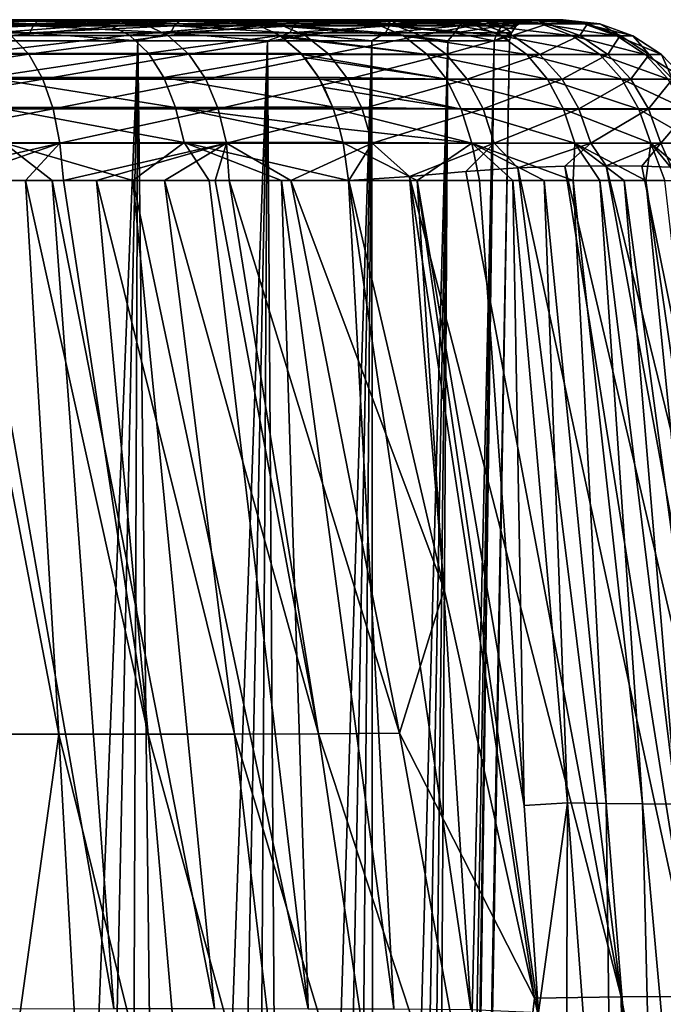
# Model space of a CAD drawing. Header units: metres. Extents: x -109 to 109, y -63 to 140.
# Tile 396 of 480: x 85 to 91, y 9 to 19. Entities that reach past the tile are written whole.
import ezdxf

# ---------------------------------------------------------------- set-up
doc = ezdxf.new("R2010")
doc.units = ezdxf.units.M
doc.layers.add('solid_502308_SW0001', color=7, linetype='CONTINUOUS')

msp = doc.modelspace()

# ---------------------------------------------------------------- linework, layer by layer
at = {"layer": 'solid_502308_SW0001'}
for points in [[(83.558853, 18.545866, -10.983794), (85.050163, 18.545866, -9.867415), (83.59375, 18.588329, -11.03809)], [(83.558853, 18.545866, 10.983794), (83.59375, 18.588329, 11.03809), (85.09243, 18.588329, 9.916192)], [(85.050163, 18.545866, 9.867415), (83.558853, 18.545866, 10.983794), (85.09243, 18.588329, 9.916192)], [(83.59375, 18.588329, -11.03809), (85.09243, 18.588329, -9.916192), (84.737038, 18.603163, -10.31022)], [(85.09243, 18.588329, 9.916192), (83.59375, 18.588329, 11.03809), (84.737007, 18.603163, 10.310246)], [(85.050163, 18.545866, -9.867415), (85.09243, 18.588329, -9.916192), (83.59375, 18.588329, -11.03809)], [(84.182388, 18.561054, 11.523289), (85.744873, 18.562653, 10.311937), (84.679695, 18.603163, 10.741455)], [(84.354988, 18.456936, 11.767068), (85.744873, 18.562653, 10.311937), (84.182388, 18.561054, 11.523289)], [(84.354988, 18.456936, 11.767068), (85.951355, 18.458584, 10.527756), (85.744873, 18.562653, 10.311937)], [(84.737038, 18.603163, -10.31022), (85.17572, 18.603163, -10.343329), (84.395424, 18.603163, -10.948878)], [(84.655678, 18.564808, -11.171047), (84.395424, 18.603163, -10.948878), (85.17572, 18.603163, -10.343329)], [(86.086281, 18.564804, -9.970147), (84.655678, 18.564808, -11.171047), (85.17572, 18.603163, -10.343329)], [(84.843178, 18.454531, -11.42646), (84.655678, 18.564808, -11.171047), (86.086281, 18.564804, -9.970147)], [(84.737007, 18.603163, 10.310246), (84.679695, 18.603163, 10.741455), (85.457405, 18.603163, 10.102141)], [(85.744873, 18.562653, 10.311937), (85.457405, 18.603163, 10.102141), (84.679695, 18.603163, 10.741455)], [(84.737007, 18.603163, 10.310246), (85.457405, 18.603163, 10.102141), (86.180878, 18.603163, 9.41129)], [(86.183815, 18.603163, 8.965125), (84.737007, 18.603163, 10.310246), (86.180878, 18.603163, 9.41129)], [(85.09243, 18.588329, 9.916192), (84.737007, 18.603163, 10.310246), (86.183815, 18.603163, 8.965125)], [(84.737038, 18.603163, -10.31022), (86.183846, 18.603163, -8.965094), (85.17572, 18.603163, -10.343329)], [(85.09243, 18.588329, -9.916192), (86.183846, 18.603163, -8.965094), (84.737038, 18.603163, -10.31022)], [(86.307121, 18.454521, -10.197602), (84.843178, 18.454531, -11.42646), (86.086281, 18.564804, -9.970147)], [(85.050163, 18.545866, -9.867415), (86.367416, 18.545866, -8.550164), (85.09243, 18.588329, -9.916192)], [(85.050163, 18.545866, 9.867415), (85.09243, 18.588329, 9.916192), (86.416191, 18.588329, 8.592429)], [(86.367416, 18.545866, 8.550164), (85.050163, 18.545866, 9.867415), (86.416191, 18.588329, 8.592429)], [(85.09243, 18.588329, -9.916192), (86.416191, 18.588329, -8.592429), (86.183846, 18.603163, -8.965094)], [(86.416191, 18.588329, 8.592429), (85.09243, 18.588329, 9.916192), (86.183815, 18.603163, 8.965125)], [(86.367416, 18.545866, -8.550164), (86.416191, 18.588329, -8.592429), (85.09243, 18.588329, -9.916192)], [(86.183846, 18.603163, -8.965094), (85.907043, 18.603163, -9.680584), (85.17572, 18.603163, -10.343329)], [(86.086281, 18.564804, -9.970147), (85.17572, 18.603163, -10.343329), (85.907043, 18.603163, -9.680584)], [(85.744873, 18.562653, 10.311937), (86.180878, 18.603163, 9.41129), (85.457405, 18.603163, 10.102141)], [(85.744873, 18.562653, 10.311937), (87.119049, 18.564335, 8.890567), (86.180878, 18.603163, 9.41129)], [(85.951355, 18.458584, 10.527756), (87.119049, 18.564335, 8.890567), (85.744873, 18.562653, 10.311937)], [(86.183846, 18.603163, -8.965094), (86.589935, 18.603163, -8.960347), (85.907043, 18.603163, -9.680584)], [(86.086281, 18.564804, -9.970147), (85.907043, 18.603163, -9.680584), (86.589935, 18.603163, -8.960347)], [(85.951355, 18.458584, 10.527756), (87.133057, 18.560034, 8.901493), (87.119049, 18.564335, 8.890567)], [(85.951355, 18.458584, 10.527756), (87.352982, 18.455996, 9.071978), (87.133057, 18.560034, 8.901493)], [(87.338181, 18.564795, -8.581038), (86.086281, 18.564804, -9.970147), (86.589935, 18.603163, -8.960347)], [(86.307121, 18.454521, -10.197602), (86.086281, 18.564804, -9.970147), (87.338181, 18.564795, -8.581038)], [(86.183815, 18.603163, 8.965125), (86.180878, 18.603163, 9.41129), (86.846107, 18.603163, 8.675233)], [(87.119049, 18.564335, 8.890567), (86.846107, 18.603163, 8.675233), (86.180878, 18.603163, 9.41129)], [(87.412827, 18.603163, 7.420253), (86.183815, 18.603163, 8.965125), (86.846107, 18.603163, 8.675233)], [(86.416191, 18.588329, 8.592429), (86.183815, 18.603163, 8.965125), (87.412827, 18.603163, 7.420253)], [(86.183846, 18.603163, -8.965094), (87.412849, 18.603163, -7.420221), (86.589935, 18.603163, -8.960347)], [(86.416191, 18.588329, -8.592429), (87.412849, 18.603163, -7.420221), (86.183846, 18.603163, -8.965094)], [(87.58786, 18.4545, -8.776513), (86.307121, 18.454521, -10.197602), (87.338181, 18.564795, -8.581038)], [(86.367416, 18.545866, -8.550164), (87.483795, 18.545866, -7.058856), (86.416191, 18.588329, -8.592429)], [(86.367416, 18.545866, 8.550164), (86.416191, 18.588329, 8.592429), (87.538086, 18.588329, 7.09375)], [(87.483795, 18.545866, 7.058856), (86.367416, 18.545866, 8.550164), (87.538086, 18.588329, 7.09375)], [(86.416191, 18.588329, -8.592429), (87.538086, 18.588329, -7.09375), (87.412849, 18.603163, -7.420221)], [(87.538086, 18.588329, 7.09375), (86.416191, 18.588329, 8.592429), (87.412827, 18.603163, 7.420253)], [(87.483795, 18.545866, -7.058856), (87.538086, 18.588329, -7.09375), (86.416191, 18.588329, -8.592429)], [(87.412849, 18.603163, -7.420221), (87.224533, 18.603163, -8.182037), (86.589935, 18.603163, -8.960347)], [(87.338181, 18.564795, -8.581038), (86.589935, 18.603163, -8.960347), (87.224533, 18.603163, -8.182037)], [(87.412827, 18.603163, 7.420253), (86.846107, 18.603163, 8.675233), (87.450539, 18.603163, 7.894158)], [(88.247765, 18.564447, 7.322363), (87.450539, 18.603163, 7.894158), (86.846107, 18.603163, 8.675233)], [(88.247765, 18.564447, 7.322363), (86.846107, 18.603163, 8.675233), (87.119049, 18.564335, 8.890567)], [(88.506477, 18.453787, 7.478854), (88.247765, 18.564447, 7.322363), (87.119049, 18.564335, 8.890567)], [(88.506477, 18.453787, 7.478854), (87.119049, 18.564335, 8.890567), (87.133057, 18.560034, 8.901493)], [(88.506477, 18.453787, 7.478854), (87.133057, 18.560034, 8.901493), (87.352982, 18.455996, 9.071978)], [(87.412849, 18.603163, -7.420221), (87.808693, 18.603163, -7.345631), (87.224533, 18.603163, -8.182037)], [(87.338181, 18.564795, -8.581038), (87.224533, 18.603163, -8.182037), (87.808693, 18.603163, -7.345631)], [(88.392693, 18.564774, -7.032889), (87.338181, 18.564795, -8.581038), (87.808693, 18.603163, -7.345631)], [(87.58786, 18.4545, -8.776513), (87.338181, 18.564795, -8.581038), (88.392693, 18.564774, -7.032889)], [(87.412827, 18.603163, 7.420253), (87.450539, 18.603163, 7.894158), (88.004318, 18.603163, 7.057819)], [(88.397652, 18.603163, 5.709255), (87.412827, 18.603163, 7.420253), (88.004318, 18.603163, 7.057819)], [(87.538086, 18.588329, 7.09375), (87.412827, 18.603163, 7.420253), (88.397652, 18.603163, 5.709255)], [(87.412849, 18.603163, -7.420221), (88.397675, 18.603163, -5.709219), (87.808693, 18.603163, -7.345631)], [(87.538086, 18.588329, -7.09375), (88.397675, 18.603163, -5.709219), (87.412849, 18.603163, -7.420221)], [(88.247765, 18.564447, 7.322363), (88.004318, 18.603163, 7.057819), (87.450539, 18.603163, 7.894158)], [(87.483795, 18.545866, -7.058856), (88.376572, 18.545866, -5.42385), (87.538086, 18.588329, -7.09375)], [(87.483795, 18.545866, 7.058856), (87.538086, 18.588329, 7.09375), (88.43528, 18.588329, 5.450661)], [(88.376572, 18.545866, 5.42385), (87.483795, 18.545866, 7.058856), (88.43528, 18.588329, 5.450661)], [(87.538086, 18.588329, -7.09375), (88.43528, 18.588329, -5.450661), (88.397675, 18.603163, -5.709219)], [(88.43528, 18.588329, 5.450661), (87.538086, 18.588329, 7.09375), (88.397652, 18.603163, 5.709255)], [(88.376572, 18.545866, -5.42385), (88.43528, 18.588329, -5.450661), (87.538086, 18.588329, -7.09375)], [(88.665047, 18.454456, -7.192384), (87.58786, 18.4545, -8.776513), (88.392693, 18.564774, -7.032889)], [(88.397675, 18.603163, -5.709219), (88.334648, 18.603163, -6.458808), (87.808693, 18.603163, -7.345631)], [(88.392693, 18.564774, -7.032889), (87.808693, 18.603163, -7.345631), (88.334648, 18.603163, -6.458808)], [(88.397652, 18.603163, 5.709255), (88.004318, 18.603163, 7.057819), (88.499802, 18.603163, 6.172574)], [(89.140121, 18.564455, 5.629691), (88.499802, 18.603163, 6.172574), (88.004318, 18.603163, 7.057819)], [(88.247765, 18.564447, 7.322363), (89.140121, 18.564455, 5.629691), (88.004318, 18.603163, 7.057819)], [(89.417999, 18.453804, 5.753371), (89.140121, 18.564455, 5.629691), (88.247765, 18.564447, 7.322363)], [(88.506477, 18.453787, 7.478854), (89.417999, 18.453804, 5.753371), (88.247765, 18.564447, 7.322363)], [(88.791931, 18.603163, -4.801822), (88.794121, 18.603163, -5.53425), (88.334648, 18.603163, -6.458808)], [(88.392693, 18.564774, -7.032889), (88.334648, 18.603163, -6.458808), (88.794121, 18.603163, -5.53425)], [(88.397675, 18.603163, -5.709219), (88.791931, 18.603163, -4.801822), (88.334648, 18.603163, -6.458808)], [(88.376572, 18.545866, -5.42385), (89.02758, 18.545866, -3.67843), (88.43528, 18.588329, -5.450661)], [(88.376572, 18.545866, 5.42385), (88.43528, 18.588329, 5.450661), (89.089508, 18.588329, 3.696614)], [(89.02758, 18.545866, 3.67843), (88.376572, 18.545866, 5.42385), (89.089508, 18.588329, 3.696614)], [(89.23484, 18.564743, -5.357262), (88.392693, 18.564774, -7.032889), (88.794121, 18.603163, -5.53425)], [(88.665047, 18.454456, -7.192384), (88.392693, 18.564774, -7.032889), (89.23484, 18.564743, -5.357262)], [(88.791916, 18.603163, 4.801859), (88.397652, 18.603163, 5.709255), (88.499802, 18.603163, 6.172574)], [(88.43528, 18.588329, 5.450661), (88.397652, 18.603163, 5.709255), (88.791916, 18.603163, 4.801859)], [(88.43528, 18.588329, -5.450661), (88.791931, 18.603163, -4.801822), (88.397675, 18.603163, -5.709219)], [(88.43528, 18.588329, -5.450661), (89.089508, 18.588329, -3.696614), (88.791931, 18.603163, -4.801822)], [(88.43528, 18.588329, 5.450661), (88.791916, 18.603163, 4.801859), (89.117119, 18.603163, 3.867461)], [(89.089508, 18.588329, 3.696614), (88.43528, 18.588329, 5.450661), (89.117119, 18.603163, 3.867461)], [(89.02758, 18.545866, -3.67843), (89.089508, 18.588329, -3.696614), (88.43528, 18.588329, -5.450661)], [(88.791916, 18.603163, 4.801859), (88.499802, 18.603163, 6.172574), (88.930557, 18.603163, 5.246435)], [(89.140121, 18.564455, 5.629691), (88.930557, 18.603163, 5.246435), (88.499802, 18.603163, 6.172574)], [(89.523956, 18.454391, -5.477617), (88.665047, 18.454456, -7.192384), (89.23484, 18.564743, -5.357262)], [(89.117119, 18.603163, 3.867461), (88.791916, 18.603163, 4.801859), (88.930557, 18.603163, 5.246435)], [(88.791931, 18.603163, -4.801822), (89.117134, 18.603163, -3.867424), (88.794121, 18.603163, -5.53425)], [(89.089508, 18.588329, -3.696614), (89.117134, 18.603163, -3.867424), (88.791931, 18.603163, -4.801822)], [(89.117134, 18.603163, -3.867424), (89.181892, 18.603163, -4.583719), (88.794121, 18.603163, -5.53425)], [(89.23484, 18.564743, -5.357262), (88.794121, 18.603163, -5.53425), (89.181892, 18.603163, -4.583719)], [(89.117119, 18.603163, 3.867461), (88.930557, 18.603163, 5.246435), (89.291962, 18.603163, 4.288636)], [(89.790001, 18.564478, 3.844122), (89.291962, 18.603163, 4.288636), (88.930557, 18.603163, 5.246435)], [(89.140121, 18.564455, 5.629691), (89.790001, 18.564478, 3.844122), (88.930557, 18.603163, 5.246435)], [(89.02758, 18.545866, -3.67843), (89.423569, 18.545866, -1.858128), (89.089508, 18.588329, -3.696614)], [(89.02758, 18.545866, 3.67843), (89.089508, 18.588329, 3.696614), (89.48745, 18.588329, 1.867313)], [(89.423569, 18.545866, 1.858128), (89.02758, 18.545866, 3.67843), (89.48745, 18.588329, 1.867313)], [(89.089508, 18.588329, -3.696614), (89.552414, 18.603163, -1.945415), (89.117134, 18.603163, -3.867424)], [(89.089508, 18.588329, -3.696614), (89.48745, 18.588329, -1.867313), (89.552414, 18.603163, -1.945415)], [(89.089508, 18.588329, 3.696614), (89.117119, 18.603163, 3.867461), (89.552414, 18.603163, 1.945441)], [(89.48745, 18.588329, 1.867313), (89.089508, 18.588329, 3.696614), (89.552414, 18.603163, 1.945441)], [(89.423569, 18.545866, -1.858128), (89.48745, 18.588329, -1.867313), (89.089508, 18.588329, -3.696614)], [(89.552414, 18.603163, 1.945441), (89.117119, 18.603163, 3.867461), (89.291962, 18.603163, 4.288636)], [(89.117134, 18.603163, -3.867424), (89.552414, 18.603163, -1.945415), (89.181892, 18.603163, -4.583719)], [(90.083572, 18.453852, 3.931057), (89.790001, 18.564478, 3.844122), (89.140121, 18.564455, 5.629691)], [(89.417999, 18.453804, 5.753371), (90.083572, 18.453852, 3.931057), (89.140121, 18.564455, 5.629691)], [(89.552414, 18.603163, -1.945415), (89.495567, 18.603163, -3.615702), (89.181892, 18.603163, -4.583719)], [(89.23484, 18.564743, -5.357262), (89.181892, 18.603163, -4.583719), (89.495567, 18.603163, -3.615702)], [(89.849709, 18.564703, -3.585432), (89.23484, 18.564743, -5.357262), (89.495567, 18.603163, -3.615702)], [(89.523956, 18.454391, -5.477617), (89.23484, 18.564743, -5.357262), (89.849709, 18.564703, -3.585432)], [(89.552414, 18.603163, 1.945441), (89.291962, 18.603163, 4.288636), (89.580772, 18.603163, 3.30914)], [(89.790001, 18.564478, 3.844122), (89.580772, 18.603163, 3.30914), (89.291962, 18.603163, 4.288636)], [(89.423569, 18.545866, 1.858128), (89.621002, 18.588329, 0), (89.556465, 18.545866, 0)], [(89.423569, 18.545866, 1.858128), (89.48745, 18.588329, 1.867313), (89.621002, 18.588329, 0)], [(89.423569, 18.545866, -1.858128), (89.556465, 18.545866, 0), (89.48745, 18.588329, -1.867313)], [(89.48745, 18.588329, 1.867313), (89.552414, 18.603163, 1.945441), (89.696587, 18.603163)], [(89.48745, 18.588329, 1.867313), (89.696587, 18.603163), (89.621002, 18.588329, 0)], [(89.48745, 18.588329, -1.867313), (89.621002, 18.588329, 0), (89.552414, 18.603163, -1.945415)], [(89.556465, 18.545866, 0), (89.621002, 18.588329, 0), (89.48745, 18.588329, -1.867313)], [(89.696587, 18.603163), (89.733963, 18.603163, -2.637709), (89.495567, 18.603163, -3.615702)], [(89.849709, 18.564703, -3.585432), (89.495567, 18.603163, -3.615702), (89.733963, 18.603163, -2.637709)], [(89.552414, 18.603163, -1.945415), (89.696587, 18.603163), (89.495567, 18.603163, -3.615702)], [(90.1502, 18.454309, -3.664514), (89.523956, 18.454391, -5.477617), (89.849709, 18.564703, -3.585432)], [(89.552414, 18.603163, 1.945441), (89.580772, 18.603163, 3.30914), (89.696587, 18.603163)], [(89.621002, 18.588329, 0), (89.696587, 18.603163), (89.552414, 18.603163, -1.945415)], [(89.696587, 18.603163), (89.580772, 18.603163, 3.30914), (89.794876, 18.603163, 2.317234)], [(90.191895, 18.564537, 1.998357), (89.794876, 18.603163, 2.317234), (89.580772, 18.603163, 3.30914)], [(89.790001, 18.564478, 3.844122), (90.191895, 18.564537, 1.998357), (89.580772, 18.603163, 3.30914)], [(89.696587, 18.603163), (89.794876, 18.603163, 2.317234), (89.733963, 18.603163, -2.637709)], [(89.794876, 18.603163, 2.317234), (89.896683, 18.603163, -1.654814), (89.733963, 18.603163, -2.637709)], [(90.221909, 18.564655, -1.748167), (89.733963, 18.603163, -2.637709), (89.896683, 18.603163, -1.654814)], [(90.221909, 18.564655, -1.748167), (89.849709, 18.564703, -3.585432), (89.733963, 18.603163, -2.637709)], [(90.496178, 18.453974, 2.045642), (90.191895, 18.564537, 1.998357), (89.790001, 18.564478, 3.844122)], [(90.083572, 18.453852, 3.931057), (90.496178, 18.453974, 2.045642), (89.790001, 18.564478, 3.844122)], [(89.794876, 18.603163, 2.317234), (89.933327, 18.603163, 1.319845), (89.896683, 18.603163, -1.654814)], [(90.191895, 18.564537, 1.998357), (89.933327, 18.603163, 1.319845), (89.794876, 18.603163, 2.317234)], [(90.1502, 18.454309, -3.664514), (89.849709, 18.564703, -3.585432), (90.221909, 18.564655, -1.748167)], [(89.933327, 18.603163, 1.319845), (89.98394, 18.603163, -0.668313), (89.896683, 18.603163, -1.654814)], [(90.221909, 18.564655, -1.748167), (89.896683, 18.603163, -1.654814), (89.98394, 18.603163, -0.668313)], [(89.933327, 18.603163, 1.319845), (89.996109, 18.603163, 0.323094), (89.98394, 18.603163, -0.668313)], [(90.337219, 18.5646, 0.123678), (89.996109, 18.603163, 0.323094), (89.933327, 18.603163, 1.319845)], [(90.191895, 18.564537, 1.998357), (90.337219, 18.5646, 0.123678), (89.933327, 18.603163, 1.319845)], [(90.337219, 18.5646, 0.123678), (89.98394, 18.603163, -0.668313), (89.996109, 18.603163, 0.323094)], [(90.337219, 18.5646, 0.123678), (90.221909, 18.564655, -1.748167), (89.98394, 18.603163, -0.668313)], [(90.528778, 18.454212, -1.784873), (90.1502, 18.454309, -3.664514), (90.221909, 18.564655, -1.748167)], [(90.645737, 18.454102, 0.129423), (90.337219, 18.5646, 0.123678), (90.191895, 18.564537, 1.998357)], [(90.496178, 18.453974, 2.045642), (90.645737, 18.454102, 0.129423), (90.191895, 18.564537, 1.998357)], [(90.528778, 18.454212, -1.784873), (90.221909, 18.564655, -1.748167), (90.337219, 18.5646, 0.123678)], [(90.645737, 18.454102, 0.129423), (90.528778, 18.454212, -1.784873), (90.337219, 18.5646, 0.123678)], [(83.535271, 18.482111, -10.947089), (85.021591, 18.482111, -9.83444), (83.558853, 18.545866, -10.983794)], [(83.535271, 18.482111, 10.947089), (83.558853, 18.545866, 10.983794), (85.050163, 18.545866, 9.867415)], [(85.021591, 18.482111, 9.83444), (83.535271, 18.482111, 10.947089), (85.050163, 18.545866, 9.867415)], [(85.021591, 18.482111, 9.83444), (84.603256, 18.406652, 10.161165), (83.535271, 18.482111, 10.947089)], [(83.535271, 18.482111, -10.947089), (84.603256, 18.406652, -10.161165), (85.021591, 18.482111, -9.83444)], [(85.021591, 18.482111, -9.83444), (85.050163, 18.545866, -9.867415), (83.558853, 18.545866, -10.983794)], [(84.501114, 18.288982, 11.973468), (85.951355, 18.458584, 10.527756), (84.354988, 18.456936, 11.767068)], [(84.501114, 18.288982, 11.973468), (86.126228, 18.290661, 10.710509), (85.951355, 18.458584, 10.527756)], [(85.021591, 18.482111, 9.83444), (86.027199, 18.406652, 8.839946), (84.603256, 18.406652, 10.161165)], [(85.021591, 18.482111, -9.83444), (84.603256, 18.406652, -10.161165), (86.027199, 18.406652, -8.839946)], [(85.021591, 18.482111, -9.83444), (86.334442, 18.482111, -8.521591), (85.050163, 18.545866, -9.867415)], [(85.021591, 18.482111, 9.83444), (85.050163, 18.545866, 9.867415), (86.367416, 18.545866, 8.550164)], [(86.334442, 18.482111, 8.521591), (85.021591, 18.482111, 9.83444), (86.367416, 18.545866, 8.550164)], [(86.334442, 18.482111, 8.521591), (86.027199, 18.406652, 8.839946), (85.021591, 18.482111, 9.83444)], [(85.021591, 18.482111, -9.83444), (86.027199, 18.406652, -8.839946), (86.334442, 18.482111, -8.521591)], [(86.334442, 18.482111, -8.521591), (86.367416, 18.545866, -8.550164), (85.050163, 18.545866, -9.867415)], [(86.126228, 18.290661, 10.710509), (87.352982, 18.455996, 9.071978), (85.951355, 18.458584, 10.527756)], [(86.334442, 18.482111, 8.521591), (87.238312, 18.406652, 7.321256), (86.027199, 18.406652, 8.839946)], [(86.334442, 18.482111, -8.521591), (86.027199, 18.406652, -8.839946), (87.238312, 18.406652, -7.321256)], [(86.126228, 18.290661, 10.710509), (87.550247, 18.287933, 9.22471), (87.352982, 18.455996, 9.071978)], [(86.334442, 18.482111, -8.521591), (87.44709, 18.482111, -7.035267), (86.367416, 18.545866, -8.550164)], [(86.334442, 18.482111, 8.521591), (86.367416, 18.545866, 8.550164), (87.483795, 18.545866, 7.058856)], [(87.44709, 18.482111, 7.035267), (86.334442, 18.482111, 8.521591), (87.483795, 18.545866, 7.058856)], [(87.44709, 18.482111, 7.035267), (87.238312, 18.406652, 7.321256), (86.334442, 18.482111, 8.521591)], [(86.334442, 18.482111, -8.521591), (87.238312, 18.406652, -7.321256), (87.44709, 18.482111, -7.035267)], [(87.44709, 18.482111, -7.035267), (87.483795, 18.545866, -7.058856), (86.367416, 18.545866, -8.550164)], [(87.44709, 18.482111, 7.035267), (88.209549, 18.406652, 5.639021), (87.238312, 18.406652, 7.321256)], [(87.44709, 18.482111, -7.035267), (87.238312, 18.406652, -7.321256), (88.209549, 18.406652, -5.639021)], [(87.550247, 18.287933, 9.22471), (87.375, 18.441271, 9.088984), (87.352982, 18.455996, 9.071978)], [(88.727371, 18.279165, 7.611951), (87.352982, 18.455996, 9.071978), (87.375, 18.441271, 9.088984)], [(88.727371, 18.279165, 7.611951), (88.506477, 18.453787, 7.478854), (87.352982, 18.455996, 9.071978)], [(87.44709, 18.482111, -7.035267), (88.336884, 18.482111, -5.405725), (87.483795, 18.545866, -7.058856)], [(87.44709, 18.482111, 7.035267), (87.483795, 18.545866, 7.058856), (88.376572, 18.545866, 5.42385)], [(88.336884, 18.482111, 5.405725), (87.44709, 18.482111, 7.035267), (88.376572, 18.545866, 5.42385)], [(88.336884, 18.482111, 5.405725), (88.209549, 18.406652, 5.639021), (87.44709, 18.482111, 7.035267)], [(87.44709, 18.482111, -7.035267), (88.209549, 18.406652, -5.639021), (88.336884, 18.482111, -5.405725)], [(88.336884, 18.482111, -5.405725), (88.376572, 18.545866, -5.42385), (87.483795, 18.545866, -7.058856)], [(88.336884, 18.482111, 5.405725), (88.919212, 18.406652, 3.830821), (88.209549, 18.406652, 5.639021)], [(88.336884, 18.482111, -5.405725), (88.209549, 18.406652, -5.639021), (88.919212, 18.406652, -3.830821)], [(88.336884, 18.482111, -5.405725), (88.985718, 18.482111, -3.666138), (88.376572, 18.545866, -5.42385)], [(88.336884, 18.482111, 5.405725), (88.376572, 18.545866, 5.42385), (89.02758, 18.545866, 3.67843)], [(88.985718, 18.482111, 3.666138), (88.336884, 18.482111, 5.405725), (89.02758, 18.545866, 3.67843)], [(88.985718, 18.482111, 3.666138), (88.919212, 18.406652, 3.830821), (88.336884, 18.482111, 5.405725)], [(88.336884, 18.482111, -5.405725), (88.919212, 18.406652, -3.830821), (88.985718, 18.482111, -3.666138)], [(88.985718, 18.482111, -3.666138), (89.02758, 18.545866, -3.67843), (88.376572, 18.545866, -5.42385)], [(88.985718, 18.482111, 3.666138), (89.351456, 18.406652, 1.937045), (88.919212, 18.406652, 3.830821)], [(88.985718, 18.482111, -3.666138), (88.919212, 18.406652, -3.830821), (89.351456, 18.406652, -1.937045)], [(88.985718, 18.482111, -3.666138), (89.380379, 18.482111, -1.851919), (89.02758, 18.545866, -3.67843)], [(88.985718, 18.482111, 3.666138), (89.02758, 18.545866, 3.67843), (89.423569, 18.545866, 1.858128)], [(89.380379, 18.482111, 1.851919), (88.985718, 18.482111, 3.666138), (89.423569, 18.545866, 1.858128)], [(89.380379, 18.482111, 1.851919), (89.351456, 18.406652, 1.937045), (88.985718, 18.482111, 3.666138)], [(88.985718, 18.482111, -3.666138), (89.351456, 18.406652, -1.937045), (89.380379, 18.482111, -1.851919)], [(89.380379, 18.482111, -1.851919), (89.423569, 18.545866, -1.858128), (89.02758, 18.545866, -3.67843)], [(89.512833, 18.482111, 0), (89.49662, 18.406652), (89.351456, 18.406652, 1.937045)], [(89.380379, 18.482111, -1.851919), (89.351456, 18.406652, -1.937045), (89.49662, 18.406652)], [(89.380379, 18.482111, 1.851919), (89.512833, 18.482111, 0), (89.351456, 18.406652, 1.937045)], [(89.380379, 18.482111, 1.851919), (89.556465, 18.545866, 0), (89.512833, 18.482111, 0)], [(89.380379, 18.482111, 1.851919), (89.423569, 18.545866, 1.858128), (89.556465, 18.545866, 0)], [(89.380379, 18.482111, -1.851919), (89.512833, 18.482111, 0), (89.423569, 18.545866, -1.858128)], [(89.380379, 18.482111, -1.851919), (89.49662, 18.406652), (89.512833, 18.482111, 0)], [(89.512833, 18.482111, 0), (89.556465, 18.545866, 0), (89.423569, 18.545866, -1.858128)], [(85.010025, 18.28023, -11.652869), (83.35807, 18.280243, -12.689039), (84.843178, 18.454531, -11.42646)], [(84.511658, -19.434383, 9.380445), (84.603256, 18.406652, 10.161165), (86.027199, 18.406652, 8.839946)], [(85.222939, -19.434383, 8.72294), (84.511658, -19.434383, 9.380445), (86.027199, 18.406652, 8.839946)], [(84.511658, -19.434383, -9.380445), (85.222939, -19.434383, -8.72294), (84.603256, 18.406652, -10.161165)], [(85.222939, -19.434383, -8.72294), (86.027199, 18.406652, -8.839946), (84.603256, 18.406652, -10.161165)], [(85.010025, 18.28023, -11.652869), (84.843178, 18.454531, -11.42646), (86.307121, 18.454521, -10.197602)], [(86.503105, 18.280216, -10.399634), (85.010025, 18.28023, -11.652869), (86.307121, 18.454521, -10.197602)], [(85.880447, -19.434383, 8.011657), (85.222939, -19.434383, 8.72294), (86.027199, 18.406652, 8.839946)], [(85.222939, -19.434383, -8.72294), (85.880447, -19.434383, -8.011657), (86.027199, 18.406652, -8.839946)], [(85.880447, -19.434383, 8.011657), (86.027199, 18.406652, 8.839946), (87.238312, 18.406652, 7.321256)], [(86.480118, -19.434383, 7.250978), (85.880447, -19.434383, 8.011657), (87.238312, 18.406652, 7.321256)], [(85.880447, -19.434383, -8.011657), (86.480118, -19.434383, -7.250978), (86.027199, 18.406652, -8.839946)], [(86.480118, -19.434383, -7.250978), (87.238312, 18.406652, -7.321256), (86.027199, 18.406652, -8.839946)], [(86.503105, 18.280216, -10.399634), (86.307121, 18.454521, -10.197602), (87.58786, 18.4545, -8.776513)], [(87.018257, -19.434383, 6.445595), (86.480118, -19.434383, 7.250978), (87.238312, 18.406652, 7.321256)], [(86.480118, -19.434383, -7.250978), (87.018257, -19.434383, -6.445595), (87.238312, 18.406652, -7.321256)], [(87.808914, 18.280188, -8.950575), (86.503105, 18.280216, -10.399634), (87.58786, 18.4545, -8.776513)], [(87.018257, -19.434383, 6.445595), (87.238312, 18.406652, 7.321256), (88.209549, 18.406652, 5.639021)], [(87.491547, -19.434383, 5.600472), (87.018257, -19.434383, 6.445595), (88.209549, 18.406652, 5.639021)], [(87.018257, -19.434383, -6.445595), (87.491547, -19.434383, -5.600472), (87.238312, 18.406652, -7.321256)], [(87.491547, -19.434383, -5.600472), (88.209549, 18.406652, -5.639021), (87.238312, 18.406652, -7.321256)], [(88.727371, 18.279165, 7.611951), (87.375, 18.441271, 9.088984), (87.550247, 18.287933, 9.22471)], [(87.897072, -19.434383, 4.720821), (87.491547, -19.434383, 5.600472), (88.209549, 18.406652, 5.639021)], [(87.491547, -19.434383, -5.600472), (87.897072, -19.434383, -4.720821), (88.209549, 18.406652, -5.639021)], [(87.808914, 18.280188, -8.950575), (87.58786, 18.4545, -8.776513), (88.665047, 18.454456, -7.192384)], [(88.905472, 18.280127, -7.33485), (87.808914, 18.280188, -8.950575), (88.665047, 18.454456, -7.192384)], [(87.897072, -19.434383, 4.720821), (88.209549, 18.406652, 5.639021), (88.919212, 18.406652, 3.830821)], [(88.23233, -19.434383, 3.812065), (87.897072, -19.434383, 4.720821), (88.919212, 18.406652, 3.830821)], [(87.897072, -19.434383, -4.720821), (88.23233, -19.434383, -3.812065), (88.209549, 18.406652, -5.639021)], [(88.23233, -19.434383, -3.812065), (88.919212, 18.406652, -3.830821), (88.209549, 18.406652, -5.639021)], [(88.495255, -19.434383, 2.879806), (88.23233, -19.434383, 3.812065), (88.919212, 18.406652, 3.830821)], [(88.23233, -19.434383, -3.812065), (88.495255, -19.434383, -2.879806), (88.919212, 18.406652, -3.830821)], [(88.495255, -19.434383, 2.879806), (88.919212, 18.406652, 3.830821), (89.351456, 18.406652, 1.937045)], [(88.684219, -19.434383, 1.929791), (88.495255, -19.434383, 2.879806), (89.351456, 18.406652, 1.937045)], [(88.495255, -19.434383, -2.879806), (88.684219, -19.434383, -1.929791), (88.919212, 18.406652, -3.830821)], [(89.6567, 18.279186, 5.858518), (89.417999, 18.453804, 5.753371), (88.506477, 18.453787, 7.478854)], [(88.727371, 18.279165, 7.611951), (89.6567, 18.279186, 5.858518), (88.506477, 18.453787, 7.478854)], [(88.905472, 18.280127, -7.33485), (88.665047, 18.454456, -7.192384), (89.523956, 18.454391, -5.477617)], [(88.798073, -19.434383, 0.967879), (88.684219, -19.434383, 1.929791), (89.351456, 18.406652, 1.937045)], [(88.684219, -19.434383, -1.929791), (89.351456, 18.406652, -1.937045), (88.919212, 18.406652, -3.830821)], [(88.684219, -19.434383, -1.929791), (88.798073, -19.434383, -0.967879), (89.351456, 18.406652, -1.937045)], [(88.798073, -19.434383, 0.967879), (89.351456, 18.406652, 1.937045), (89.49662, 18.406652)], [(88.836098, -19.434383), (88.798073, -19.434383, 0.967879), (89.49662, 18.406652)], [(88.798073, -19.434383, -0.967879), (88.836098, -19.434383), (89.351456, 18.406652, -1.937045)], [(89.351456, 18.406652, -1.937045), (88.836098, -19.434383), (89.49662, 18.406652)], [(89.778358, 18.280035, -5.585641), (88.905472, 18.280127, -7.33485), (89.523956, 18.454391, -5.477617)], [(90.337173, 18.279253, 4.00455), (90.083572, 18.453852, 3.931057), (89.417999, 18.453804, 5.753371)], [(89.6567, 18.279186, 5.858518), (90.337173, 18.279253, 4.00455), (89.417999, 18.453804, 5.753371)], [(89.778358, 18.280035, -5.585641), (89.523956, 18.454391, -5.477617), (90.1502, 18.454309, -3.664514)], [(90.413727, 18.279917, -3.736212), (89.778358, 18.280035, -5.585641), (90.1502, 18.454309, -3.664514)], [(90.760323, 18.27943, 2.084697), (90.496178, 18.453974, 2.045642), (90.083572, 18.453852, 3.931057)], [(90.337173, 18.279253, 4.00455), (90.760323, 18.27943, 2.084697), (90.083572, 18.453852, 3.931057)], [(90.413727, 18.279917, -3.736212), (90.1502, 18.454309, -3.664514), (90.528778, 18.454212, -1.784873)], [(90.79702, 18.279776, -1.819319), (90.413727, 18.279917, -3.736212), (90.528778, 18.454212, -1.784873)], [(90.914558, 18.279617, 0.132198), (90.645737, 18.454102, 0.129423), (90.496178, 18.453974, 2.045642)], [(90.760323, 18.27943, 2.084697), (90.914558, 18.279617, 0.132198), (90.496178, 18.453974, 2.045642)], [(90.79702, 18.279776, -1.819319), (90.528778, 18.454212, -1.784873), (90.645737, 18.454102, 0.129423)], [(90.914558, 18.279617, 0.132198), (90.79702, 18.279776, -1.819319), (90.645737, 18.454102, 0.129423)], [(83.464272, 18.049807, -12.889369), (83.35807, 18.280243, -12.689039), (85.010025, 18.28023, -11.652869)], [(85.143265, 18.049799, -11.836135), (83.464272, 18.049807, -12.889369), (85.010025, 18.28023, -11.652869)], [(84.620148, 18.062677, 12.145161), (86.126228, 18.290661, 10.710509), (84.501114, 18.288982, 11.973468)], [(84.620148, 18.062677, 12.145161), (86.268982, 18.064383, 10.863102), (86.126228, 18.290661, 10.710509)], [(85.143265, 18.049799, -11.836135), (85.010025, 18.28023, -11.652869), (86.503105, 18.280216, -10.399634)], [(86.66114, 18.049797, -10.56241), (85.143265, 18.049799, -11.836135), (86.503105, 18.280216, -10.399634)], [(86.268982, 18.064383, 10.863102), (87.550247, 18.287933, 9.22471), (86.126228, 18.290661, 10.710509)], [(86.268982, 18.064383, 10.863102), (87.713699, 18.065683, 9.35421), (87.550247, 18.287933, 9.22471)], [(86.66114, 18.049797, -10.56241), (86.503105, 18.280216, -10.399634), (87.808914, 18.280188, -8.950575)], [(87.988243, 18.049774, -9.089856), (86.66114, 18.049797, -10.56241), (87.808914, 18.280188, -8.950575)], [(87.713699, 18.065683, 9.35421), (87.557518, 18.279947, 9.230383), (87.550247, 18.287933, 9.22471)], [(88.727371, 18.279165, 7.611951), (87.550247, 18.287933, 9.22471), (87.557518, 18.279947, 9.230383)], [(87.713699, 18.065683, 9.35421), (87.583893, 18.249712, 9.250997), (87.557518, 18.279947, 9.230383)], [(88.907349, 18.048565, 7.725851), (87.557518, 18.279947, 9.230383), (87.583893, 18.249712, 9.250997)], [(88.907349, 18.048565, 7.725851), (88.727371, 18.279165, 7.611951), (87.557518, 18.279947, 9.230383)], [(87.988243, 18.049774, -9.089856), (87.808914, 18.280188, -8.950575), (88.905472, 18.280127, -7.33485)], [(89.101051, 18.049707, -7.447528), (87.988243, 18.049774, -9.089856), (88.905472, 18.280127, -7.33485)], [(89.850868, 18.048578, 5.950576), (89.6567, 18.279186, 5.858518), (88.727371, 18.279165, 7.611951)], [(88.907349, 18.048565, 7.725851), (89.850868, 18.048578, 5.950576), (88.727371, 18.279165, 7.611951)], [(89.101051, 18.049707, -7.447528), (88.905472, 18.280127, -7.33485), (89.778358, 18.280035, -5.585641)], [(89.985489, 18.049603, -5.669324), (89.101051, 18.049707, -7.447528), (89.778358, 18.280035, -5.585641)], [(90.543571, 18.048653, 4.071273), (90.337173, 18.279253, 4.00455), (89.6567, 18.279186, 5.858518)], [(89.850868, 18.048578, 5.950576), (90.543571, 18.048653, 4.071273), (89.6567, 18.279186, 5.858518)], [(89.985489, 18.049603, -5.669324), (89.778358, 18.280035, -5.585641), (90.413727, 18.279917, -3.736212)], [(90.628311, 18.049463, -3.78939), (89.985489, 18.049603, -5.669324), (90.413727, 18.279917, -3.736212)], [(90.975487, 18.048868, 2.123414), (90.760323, 18.27943, 2.084697), (90.337173, 18.279253, 4.00455)], [(90.543571, 18.048653, 4.071273), (90.975487, 18.048868, 2.123414), (90.337173, 18.279253, 4.00455)], [(90.628311, 18.049463, -3.78939), (90.413727, 18.279917, -3.736212), (90.79702, 18.279776, -1.819319)], [(91.015457, 18.049294, -1.841359), (90.628311, 18.049463, -3.78939), (90.79702, 18.279776, -1.819319)], [(91.133553, 18.049101, 0.141062), (90.914558, 18.279617, 0.132198), (90.760323, 18.27943, 2.084697)], [(90.975487, 18.048868, 2.123414), (91.133553, 18.049101, 0.141062), (90.760323, 18.27943, 2.084697)], [(91.015457, 18.049294, -1.841359), (90.79702, 18.279776, -1.819319), (90.914558, 18.279617, 0.132198)], [(91.133553, 18.049101, 0.141062), (91.015457, 18.049294, -1.841359), (90.914558, 18.279617, 0.132198)], [(88.907349, 18.048565, 7.725851), (87.583893, 18.249712, 9.250997), (87.713699, 18.065683, 9.35421)], [(83.53714, 17.771141, -13.039493), (83.464272, 18.049807, -12.889369), (85.143265, 18.049799, -11.836135)], [(85.238525, 17.771158, -11.972399), (83.53714, 17.771141, -13.039493), (85.143265, 18.049799, -11.836135)], [(86.379753, 17.784973, 10.98952), (86.268982, 18.064383, 10.863102), (84.620148, 18.062677, 12.145161)], [(84.711952, 17.783249, 12.285913), (86.379753, 17.784973, 10.98952), (84.620148, 18.062677, 12.145161)], [(85.238525, 17.771158, -11.972399), (85.143265, 18.049799, -11.836135), (86.66114, 18.049797, -10.56241)], [(86.777077, 17.771179, -10.682027), (85.238525, 17.771158, -11.972399), (86.66114, 18.049797, -10.56241)], [(87.844666, 17.790142, 9.465068), (87.713699, 18.065683, 9.35421), (86.268982, 18.064383, 10.863102)], [(86.379753, 17.784973, 10.98952), (87.844666, 17.790142, 9.465068), (86.268982, 18.064383, 10.863102)], [(86.777077, 17.771179, -10.682027), (86.66114, 18.049797, -10.56241), (87.988243, 18.049774, -9.089856)], [(88.121971, 17.771179, -9.190403), (86.777077, 17.771179, -10.682027), (87.988243, 18.049774, -9.089856)], [(87.844666, 17.790142, 9.465068), (87.72197, 18.05154, 9.360935), (87.713699, 18.065683, 9.35421)], [(88.907349, 18.048565, 7.725851), (87.713699, 18.065683, 9.35421), (87.72197, 18.05154, 9.360935)], [(87.844666, 17.790142, 9.465068), (87.765213, 17.971502, 9.39657), (87.72197, 18.05154, 9.360935)], [(89.045334, 17.76997, 7.823858), (87.72197, 18.05154, 9.360935), (87.765213, 17.971502, 9.39657)], [(89.045334, 17.76997, 7.823858), (88.907349, 18.048565, 7.725851), (87.72197, 18.05154, 9.360935)], [(88.121971, 17.771179, -9.190403), (87.988243, 18.049774, -9.089856), (89.101051, 18.049707, -7.447528)], [(89.248154, 17.771128, -7.526425), (88.121971, 17.771179, -9.190403), (89.101051, 18.049707, -7.447528)], [(89.998947, 17.769955, 6.033082), (89.850868, 18.048578, 5.950576), (88.907349, 18.048565, 7.725851)], [(89.045334, 17.76997, 7.823858), (89.998947, 17.769955, 6.033082), (88.907349, 18.048565, 7.725851)], [(89.248154, 17.771128, -7.526425), (89.101051, 18.049707, -7.447528), (89.985489, 18.049603, -5.669324)], [(90.141983, 17.771029, -5.724644), (89.248154, 17.771128, -7.526425), (89.985489, 18.049603, -5.669324)], [(90.700829, 17.770012, 4.134949), (90.543571, 18.048653, 4.071273), (89.850868, 18.048578, 5.950576)], [(89.998947, 17.769955, 6.033082), (90.700829, 17.770012, 4.134949), (89.850868, 18.048578, 5.950576)], [(90.141983, 17.771029, -5.724644), (89.985489, 18.049603, -5.669324), (90.628311, 18.049463, -3.78939)], [(90.790855, 17.770887, -3.820017), (90.141983, 17.771029, -5.724644), (90.628311, 18.049463, -3.78939)], [(91.139427, 17.770248, 2.165655), (90.975487, 18.048868, 2.123414), (90.543571, 18.048653, 4.071273)], [(90.700829, 17.770012, 4.134949), (91.139427, 17.770248, 2.165655), (90.543571, 18.048653, 4.071273)], [(90.790855, 17.770887, -3.820017), (90.628311, 18.049463, -3.78939), (91.015457, 18.049294, -1.841359)], [(91.181252, 17.77071, -1.846978), (90.790855, 17.770887, -3.820017), (91.015457, 18.049294, -1.841359)], [(89.045334, 17.76997, 7.823858), (87.765213, 17.971502, 9.39657), (87.844666, 17.790142, 9.465068)], [(85.238525, 17.771158, -11.972399), (83.58004, 17.452177, -13.145962), (83.53714, 17.771141, -13.039493)], [(85.238525, 17.771158, -11.972399), (85.299934, 17.452234, -12.067997), (83.58004, 17.452177, -13.145962)], [(86.459076, 17.457664, 11.09338), (86.379753, 17.784973, 10.98952), (84.711952, 17.783249, 12.285913)], [(84.776794, 17.455927, 12.399218), (86.459076, 17.457664, 11.09338), (84.711952, 17.783249, 12.285913)], [(86.777077, 17.771179, -10.682027), (85.299934, 17.452234, -12.067997), (85.238525, 17.771158, -11.972399)], [(86.777077, 17.771179, -10.682027), (86.855698, 17.452299, -10.76443), (85.299934, 17.452234, -12.067997)], [(87.850227, 17.775272, 9.470073), (87.844666, 17.790142, 9.465068), (86.379753, 17.784973, 10.98952)], [(87.910011, 17.587801, 9.527001), (87.850227, 17.775272, 9.470073), (86.379753, 17.784973, 10.98952)], [(87.941071, 17.460854, 9.560163), (87.910011, 17.587801, 9.527001), (86.379753, 17.784973, 10.98952)], [(86.459076, 17.457664, 11.09338), (87.941071, 17.460854, 9.560163), (86.379753, 17.784973, 10.98952)], [(88.121971, 17.771179, -9.190403), (86.855698, 17.452299, -10.76443), (86.777077, 17.771179, -10.682027)], [(88.121971, 17.771179, -9.190403), (88.215347, 17.452341, -9.257613), (86.855698, 17.452299, -10.76443)], [(89.045334, 17.76997, 7.823858), (87.844666, 17.790142, 9.465068), (87.850227, 17.775272, 9.470073)], [(89.142227, 17.451359, 7.90839), (87.850227, 17.775272, 9.470073), (87.910011, 17.587801, 9.527001)], [(89.045334, 17.76997, 7.823858), (87.850227, 17.775272, 9.470073), (89.142227, 17.451359, 7.90839)], [(89.248154, 17.771128, -7.526425), (88.215347, 17.452341, -9.257613), (88.121971, 17.771179, -9.190403)], [(89.248154, 17.771128, -7.526425), (89.352379, 17.452324, -7.576248), (88.215347, 17.452341, -9.257613)], [(89.045334, 17.76997, 7.823858), (89.142227, 17.451359, 7.90839), (90.103195, 17.451281, 6.107678)], [(89.045334, 17.76997, 7.823858), (90.103195, 17.451281, 6.107678), (89.998947, 17.769955, 6.033082)], [(90.141983, 17.771029, -5.724644), (89.352379, 17.452324, -7.576248), (89.248154, 17.771128, -7.526425)], [(90.141983, 17.771029, -5.724644), (90.253571, 17.45225, -5.755504), (89.352379, 17.452324, -7.576248)], [(89.998947, 17.769955, 6.033082), (90.812302, 17.451292, 4.196366), (90.700829, 17.770012, 4.134949)], [(89.998947, 17.769955, 6.033082), (90.103195, 17.451281, 6.107678), (90.812302, 17.451292, 4.196366)], [(90.790855, 17.770887, -3.820017), (90.253571, 17.45225, -5.755504), (90.141983, 17.771029, -5.724644)], [(90.790855, 17.770887, -3.820017), (90.907036, 17.452129, -3.831108), (90.253571, 17.45225, -5.755504)], [(90.700829, 17.770012, 4.134949), (91.256393, 17.451519, 2.211282), (91.139427, 17.770248, 2.165655)], [(90.700829, 17.770012, 4.134949), (90.812302, 17.451292, 4.196366), (91.256393, 17.451519, 2.211282)], [(91.181252, 17.77071, -1.846978), (90.907036, 17.452129, -3.831108), (90.790855, 17.770887, -3.820017)], [(91.181252, 17.77071, -1.846978), (91.29982, 17.451967, -1.838249), (90.907036, 17.452129, -3.831108)], [(89.142227, 17.451359, 7.90839), (87.910011, 17.587801, 9.527001), (87.941071, 17.460854, 9.560163)], [(83.58004, 17.452177, -13.145962), (85.299934, 17.452234, -12.067997), (83.779991, 17.103163, -13.114938)], [(85.299934, 17.452234, -12.067997), (84.295258, 17.103163, -12.815383), (83.779991, 17.103163, -13.114938)], [(85.299934, 17.452234, -12.067997), (84.981339, 17.103163, -12.372015), (84.295258, 17.103163, -12.815383)], [(84.776794, 17.455927, 12.399218), (84.443169, 17.103992, 12.723771), (85.228973, 17.104065, 12.198281)], [(84.776794, 17.455927, 12.399218), (85.980453, 17.104092, 11.624083), (86.459076, 17.457664, 11.09338)], [(84.776794, 17.455927, 12.399218), (85.228973, 17.104065, 12.198281), (85.980453, 17.104092, 11.624083)], [(85.299934, 17.452234, -12.067997), (85.336014, 17.103163, -12.121246), (84.981339, 17.103163, -12.372015)], [(85.299934, 17.452234, -12.067997), (86.855698, 17.452299, -10.76443), (85.336014, 17.103163, -12.121246)], [(86.855698, 17.452299, -10.76443), (85.642685, 17.103163, -11.89164), (85.336014, 17.103163, -12.121246)], [(86.855698, 17.452299, -10.76443), (86.277016, 17.103163, -11.375852), (85.642685, 17.103163, -11.89164)], [(86.459076, 17.457664, 11.09338), (85.980453, 17.104092, 11.624083), (86.69416, 17.104076, 11.003778)], [(86.855698, 17.452299, -10.76443), (86.74958, 17.103163, -10.951982), (86.277016, 17.103163, -11.375852)], [(87.942635, 17.453655, 9.561934), (87.941071, 17.460854, 9.560163), (86.459076, 17.457664, 11.09338)], [(86.459076, 17.457664, 11.09338), (86.69416, 17.104076, 11.003778), (87.366882, 17.103855, 10.340321)], [(86.459076, 17.457664, 11.09338), (87.366882, 17.103855, 10.340321), (87.992844, 17.10298, 9.634473)], [(87.942635, 17.453655, 9.561934), (86.459076, 17.457664, 11.09338), (87.992844, 17.10298, 9.634473)], [(86.855698, 17.452299, -10.76443), (86.881233, 17.103163, -10.827265), (86.74958, 17.103163, -10.951982)], [(86.855698, 17.452299, -10.76443), (88.215347, 17.452341, -9.257613), (87.456696, 17.103163, -10.244524)], [(86.855698, 17.452299, -10.76443), (87.456696, 17.103163, -10.244524), (86.881233, 17.103163, -10.827265)], [(88.215347, 17.452341, -9.257613), (87.99765, 17.103611, -9.637621), (87.456696, 17.103163, -10.244524)], [(89.142227, 17.451359, 7.90839), (87.941071, 17.460854, 9.560163), (87.942635, 17.453655, 9.561934)], [(87.942635, 17.453655, 9.561934), (87.992844, 17.10298, 9.634473), (88.63472, 17.103302, 8.817495)], [(89.142227, 17.451359, 7.90839), (87.942635, 17.453655, 9.561934), (88.63472, 17.103302, 8.817495)], [(88.215347, 17.452341, -9.257613), (88.563103, 17.142281, -8.90484), (87.99765, 17.103611, -9.637621)], [(88.215347, 17.452341, -9.257613), (89.352379, 17.452324, -7.576248), (88.563103, 17.142281, -8.90484)], [(89.352379, 17.452324, -7.576248), (89.089294, 17.186262, -8.120419), (88.563103, 17.142281, -8.90484)], [(89.142227, 17.451359, 7.90839), (88.63472, 17.103302, 8.817495), (89.215446, 17.102892, 7.954297)], [(89.352379, 17.452324, -7.576248), (89.573143, 17.220345, -7.291551), (89.089294, 17.186262, -8.120419)], [(89.142227, 17.451359, 7.90839), (89.215446, 17.102892, 7.954297), (89.527527, 17.102907, 7.431868)], [(89.142227, 17.451359, 7.90839), (89.527527, 17.102907, 7.431868), (89.819191, 17.10293, 6.894581)], [(89.142227, 17.451359, 7.90839), (89.819191, 17.10293, 6.894581), (90.090012, 17.102962, 6.342892)], [(90.103195, 17.451281, 6.107678), (89.142227, 17.451359, 7.90839), (90.090012, 17.102962, 6.342892)], [(89.352379, 17.452324, -7.576248), (90.253571, 17.45225, -5.755504), (89.573143, 17.220345, -7.291551)], [(90.253571, 17.45225, -5.755504), (90.010818, 17.2379, -6.425197), (89.573143, 17.220345, -7.291551)], [(90.253571, 17.45225, -5.755504), (90.398209, 17.240967, -5.5271), (90.010818, 17.2379, -6.425197)], [(90.103195, 17.451281, 6.107678), (90.090012, 17.102962, 6.342892), (90.338829, 17.102999, 5.778811)], [(90.812302, 17.451292, 4.196366), (90.103195, 17.451281, 6.107678), (90.767159, 17.103079, 4.620461)], [(90.103195, 17.451281, 6.107678), (90.338829, 17.102999, 5.778811), (90.564774, 17.103039, 5.204062)], [(90.103195, 17.451281, 6.107678), (90.564774, 17.103039, 5.204062), (90.767159, 17.103079, 4.620461)], [(90.253571, 17.45225, -5.755504), (90.907036, 17.452129, -3.831108), (90.398209, 17.240967, -5.5271)], [(90.907036, 17.452129, -3.831108), (90.731117, 17.236208, -4.601765), (90.398209, 17.240967, -5.5271)], [(90.907036, 17.452129, -3.831108), (91.004875, 17.228458, -3.658406), (90.731117, 17.236208, -4.601765)], [(90.812302, 17.451292, 4.196366), (90.767159, 17.103079, 4.620461), (90.945404, 17.103117, 4.029882)], [(91.256393, 17.451519, 2.211282), (90.812302, 17.451292, 4.196366), (91.227814, 17.10318, 2.835374)], [(90.812302, 17.451292, 4.196366), (90.945404, 17.103117, 4.029882), (91.09906, 17.103151, 3.434218)], [(90.812302, 17.451292, 4.196366), (91.09906, 17.103151, 3.434218), (91.227814, 17.10318, 2.835374)], [(90.907036, 17.452129, -3.831108), (91.29982, 17.451967, -1.838249), (91.004875, 17.228458, -3.658406)], [(90.537735, 9.491195, -8.627294), (88.563103, 17.142281, -8.90484), (89.089294, 17.186262, -8.120419)], [(90.537735, 9.491195, -8.627294), (89.089294, 17.186262, -8.120419), (89.573143, 17.220345, -7.291551)], [(91.238228, 9.4949, -7.525846), (89.573143, 17.220345, -7.291551), (90.010818, 17.2379, -6.425197)], [(91.238228, 9.4949, -7.525846), (90.537735, 9.491195, -8.627294), (89.573143, 17.220345, -7.291551)], [(91.823692, 9.497185, -6.354769), (90.010818, 17.2379, -6.425197), (90.398209, 17.240967, -5.5271)], [(91.823692, 9.497185, -6.354769), (91.238228, 9.4949, -7.525846), (90.010818, 17.2379, -6.425197)], [(92.289726, 9.497994, -5.129142), (90.398209, 17.240967, -5.5271), (90.731117, 17.236208, -4.601765)], [(92.289726, 9.497994, -5.129142), (91.823692, 9.497185, -6.354769), (90.398209, 17.240967, -5.5271)], [(92.289726, 9.497994, -5.129142), (90.731117, 17.236208, -4.601765), (91.004875, 17.228458, -3.658406)], [(85.292191, 11.940932, -12.982371), (84.43602, 11.94138, -13.55197), (84.295258, 17.103163, -12.815383)], [(85.292191, 11.940932, -12.982371), (84.295258, 17.103163, -12.815383), (84.981339, 17.103163, -12.372015)], [(85.802841, 9.381539, 13.785274), (85.228973, 17.104065, 12.198281), (84.443169, 17.103992, 12.723771)], [(84.805122, 9.380147, 14.38166), (85.802841, 9.381539, 13.785274), (84.443169, 17.103992, 12.723771)], [(86.124557, 11.940928, -12.377799), (85.292191, 11.940932, -12.982371), (84.981339, 17.103163, -12.372015)], [(86.124557, 11.940928, -12.377799), (84.981339, 17.103163, -12.372015), (85.336014, 17.103163, -12.121246)], [(86.742714, 9.381659, 13.101587), (85.980453, 17.104092, 11.624083), (85.228973, 17.104065, 12.198281)], [(85.802841, 9.381539, 13.785274), (86.742714, 9.381659, 13.101587), (85.228973, 17.104065, 12.198281)], [(85.642685, 17.103163, -11.89164), (86.124557, 11.940928, -12.377799), (85.336014, 17.103163, -12.121246)], [(85.642685, 17.103163, -11.89164), (86.277016, 17.103163, -11.375852), (86.930992, 11.941376, -11.739794)], [(85.642685, 17.103163, -11.89164), (86.930992, 11.941376, -11.739794), (86.124557, 11.940928, -12.377799)], [(87.616646, 9.380476, 12.33666), (86.69416, 17.104076, 11.003778), (85.980453, 17.104092, 11.624083)], [(86.742714, 9.381659, 13.101587), (87.616646, 9.380476, 12.33666), (85.980453, 17.104092, 11.624083)], [(86.277016, 17.103163, -11.375852), (86.74958, 17.103163, -10.951982), (87.712402, 11.943332, -11.071477)], [(86.930992, 11.941376, -11.739794), (86.277016, 17.103163, -11.375852), (87.712402, 11.943332, -11.071477)], [(87.616646, 9.380476, 12.33666), (87.366882, 17.103855, 10.340321), (86.69416, 17.104076, 11.003778)], [(86.74958, 17.103163, -10.951982), (86.881233, 17.103163, -10.827265), (87.712402, 11.943332, -11.071477)], [(86.881233, 17.103163, -10.827265), (87.456696, 17.103163, -10.244524), (88.469879, 11.949048, -10.376617)], [(87.712402, 11.943332, -11.071477), (86.881233, 17.103163, -10.827265), (88.469879, 11.949048, -10.376617)], [(88.416924, 9.378003, 11.49695), (87.992844, 17.10298, 9.634473), (87.366882, 17.103855, 10.340321)], [(87.616646, 9.380476, 12.33666), (88.416924, 9.378003, 11.49695), (87.366882, 17.103855, 10.340321)], [(87.456696, 17.103163, -10.244524), (87.99765, 17.103611, -9.637621), (88.885925, 13.290518, -9.640516)], [(88.469879, 11.949048, -10.376617), (87.456696, 17.103163, -10.244524), (88.885925, 13.290518, -9.640516)], [(89.135307, 9.374257, 10.589453), (88.63472, 17.103302, 8.817495), (87.992844, 17.10298, 9.634473)], [(88.416924, 9.378003, 11.49695), (89.135307, 9.374257, 10.589453), (87.992844, 17.10298, 9.634473)], [(88.885925, 13.290518, -9.640516), (87.99765, 17.103611, -9.637621), (88.563103, 17.142281, -8.90484)], [(89.729576, 9.477336, -9.642348), (88.885925, 13.290518, -9.640516), (88.563103, 17.142281, -8.90484)], [(90.537735, 9.491195, -8.627294), (89.729576, 9.477336, -9.642348), (88.563103, 17.142281, -8.90484)], [(89.63327, 11.276449, 9.226953), (89.215446, 17.102892, 7.954297), (88.63472, 17.103302, 8.817495)], [(89.764275, 9.344032, 9.627351), (89.63327, 11.276449, 9.226953), (88.63472, 17.103302, 8.817495)], [(89.135307, 9.374257, 10.589453), (89.764275, 9.344032, 9.627351), (88.63472, 17.103302, 8.817495)], [(89.527527, 17.102907, 7.431868), (89.215446, 17.102892, 7.954297), (89.63327, 11.276449, 9.226953)], [(89.819191, 17.10293, 6.894581), (89.527527, 17.102907, 7.431868), (90.035492, 11.298576, 8.461758)], [(89.527527, 17.102907, 7.431868), (89.63327, 11.276449, 9.226953), (90.035492, 11.298576, 8.461758)], [(90.090012, 17.102962, 6.342892), (89.819191, 17.10293, 6.894581), (90.396675, 11.292943, 7.679636)], [(89.819191, 17.10293, 6.894581), (90.035492, 11.298576, 8.461758), (90.396675, 11.292943, 7.679636)], [(90.338829, 17.102999, 5.778811), (90.090012, 17.102962, 6.342892), (90.736465, 11.290255, 6.887773)], [(90.090012, 17.102962, 6.342892), (90.396675, 11.292943, 7.679636), (90.736465, 11.290255, 6.887773)], [(90.564774, 17.103039, 5.204062), (90.338829, 17.102999, 5.778811), (91.054092, 11.288718, 6.086626)], [(90.338829, 17.102999, 5.778811), (90.736465, 11.290255, 6.887773), (91.054092, 11.288718, 6.086626)], [(90.767159, 17.103079, 4.620461), (90.564774, 17.103039, 5.204062), (91.347092, 11.287905, 5.275727)], [(90.564774, 17.103039, 5.204062), (91.054092, 11.288718, 6.086626), (91.347092, 11.287905, 5.275727)], [(90.945404, 17.103117, 4.029882), (90.767159, 17.103079, 4.620461), (91.613632, 11.28801, 4.455625)], [(90.767159, 17.103079, 4.620461), (91.347092, 11.287905, 5.275727), (91.613632, 11.28801, 4.455625)], [(88.469879, 11.949048, -10.376617), (88.885925, 13.290518, -9.640516), (89.729576, 9.477336, -9.642348)], [(85.292191, 11.940932, -12.982371), (84.566521, 6.754766, -14.236872), (84.43602, 11.94138, -13.55197)], [(85.292191, 11.940932, -12.982371), (85.5812, 6.754087, -13.549274), (84.566521, 6.754766, -14.236872)], [(86.573463, 6.754081, -12.828524), (85.5812, 6.754087, -13.549274), (85.292191, 11.940932, -12.982371)], [(86.124557, 11.940928, -12.377799), (86.573463, 6.754081, -12.828524), (85.292191, 11.940932, -12.982371)], [(86.124557, 11.940928, -12.377799), (86.930992, 11.941376, -11.739794), (87.541023, 6.754761, -12.076255)], [(86.124557, 11.940928, -12.377799), (87.541023, 6.754761, -12.076255), (86.573463, 6.754081, -12.828524)], [(86.930992, 11.941376, -11.739794), (87.712402, 11.943332, -11.071477), (88.486374, 6.758189, -11.296339)], [(87.541023, 6.754761, -12.076255), (86.930992, 11.941376, -11.739794), (88.486374, 6.758189, -11.296339)], [(87.712402, 11.943332, -11.071477), (88.469879, 11.949048, -10.376617), (89.412399, 6.770272, -10.494127)], [(88.486374, 6.758189, -11.296339), (87.712402, 11.943332, -11.071477), (89.412399, 6.770272, -10.494127)], [(89.412399, 6.770272, -10.494127), (88.469879, 11.949048, -10.376617), (89.729576, 9.477336, -9.642348)], [(90.035492, 11.298576, 8.461758), (89.63327, 11.276449, 9.226953), (89.764275, 9.344032, 9.627351)], [(90.035492, 11.298576, 8.461758), (89.764275, 9.344032, 9.627351), (90.014969, 5.477795, 10.395899)], [(90.035492, 11.298576, 8.461758), (90.014969, 5.477795, 10.395899), (90.470924, 5.462691, 9.460052)], [(90.396675, 11.292943, 7.679636), (90.035492, 11.298576, 8.461758), (90.470924, 5.462691, 9.460052)], [(90.396675, 11.292943, 7.679636), (90.470924, 5.462691, 9.460052), (90.876961, 5.450129, 8.500881)], [(90.736465, 11.290255, 6.887773), (90.396675, 11.292943, 7.679636), (90.876961, 5.450129, 8.500881)], [(90.736465, 11.290255, 6.887773), (90.876961, 5.450129, 8.500881), (91.265518, 5.44501, 7.534453)], [(91.054092, 11.288718, 6.086626), (90.736465, 11.290255, 6.887773), (91.265518, 5.44501, 7.534453)], [(89.412399, 6.770272, -10.494127), (89.729576, 9.477336, -9.642348), (90.601761, 5.303169, -9.643076)], [(90.601761, 5.303169, -9.643076), (89.729576, 9.477336, -9.642348), (90.537735, 9.491195, -8.627294)], [(92.068764, 1.701873, -8.762518), (90.537735, 9.491195, -8.627294), (91.238228, 9.4949, -7.525846)], [(91.315941, 1.675955, -9.642676), (90.601761, 5.303169, -9.643076), (90.537735, 9.491195, -8.627294)], [(92.068764, 1.701873, -8.762518), (91.315941, 1.675955, -9.642676), (90.537735, 9.491195, -8.627294)]]:
    msp.add_3dface(points, dxfattribs=at)

doc.saveas('drawing.dxf')
